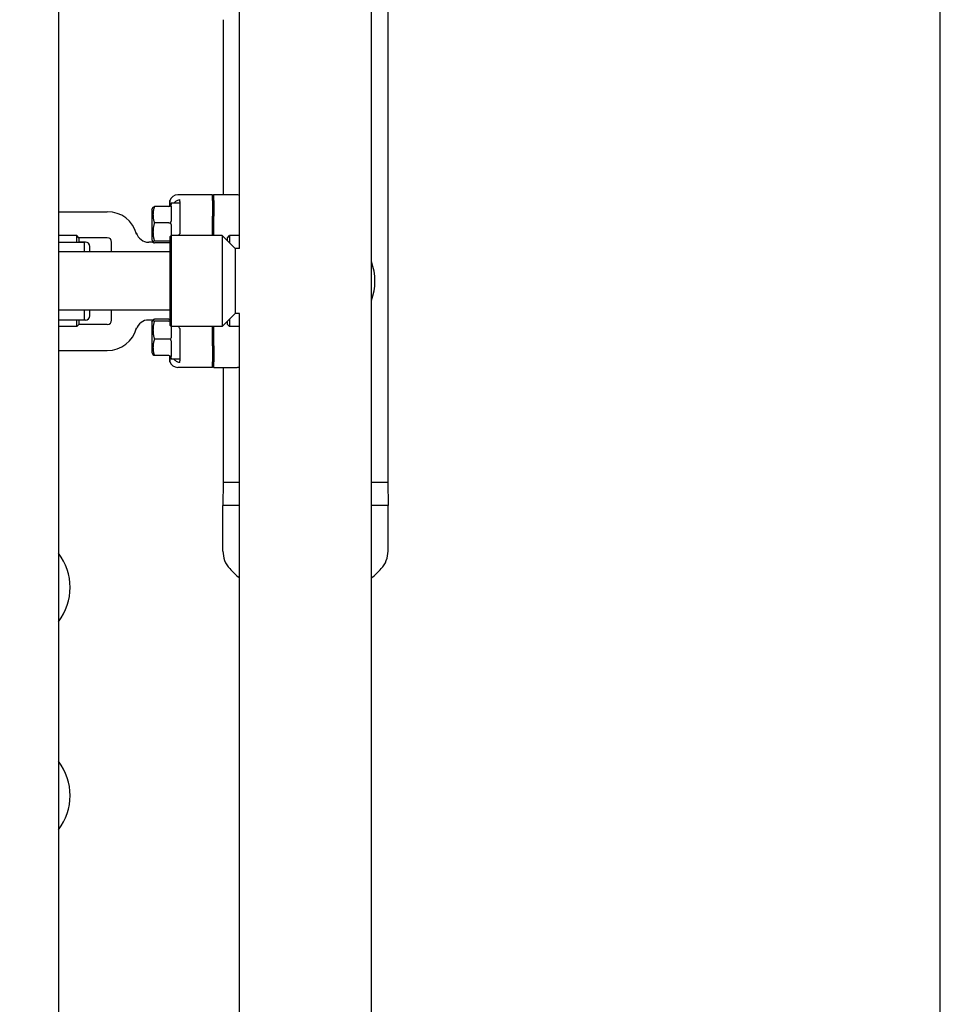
# Model space of a CAD drawing. Header units: inches. Extents: x 24 to 1128, y -69 to 748.
# Tile 334 of 656: x 456 to 469, y 653 to 667. Entities that reach past the tile are written whole.
import ezdxf

# ---------------------------------------------------------------- set-up
doc = ezdxf.new("R2010")
doc.units = ezdxf.units.IN
doc.header["$LTSCALE"] = 32
doc.header["$MEASUREMENT"] = 0
doc.layers.add('Dimension (ANSI)', color=7, linetype='Continuous', lineweight=25)
doc.layers.add('Visible (ANSI)', color=7, linetype='Continuous', lineweight=30)
doc.styles.add('Note Text (ANSI)', font='tahoma.ttf')
doc.dimstyles.new('SB Fraction-16 (ANSI)', dxfattribs={"dimscale": 32, "dimtxt": 0.125, "dimasz": 0.098425, "dimexe": 0.125, "dimexo": 0.0625, "dimgap": 0.031496, "dimtad": 0, "dimtih": 1, "dimtoh": 1, "dimdec": 4, "dimrnd": 1e-08, "dimzin": 0, "dimdsep": 46, "dimlunit": 5, "dimtxsty": 'Note Text (ANSI)', "dimcen": 0.09, "dimdle": 0.393701, "dimclrd": 256, "dimclre": 256, "dimclrt": 256, "dimadec": 0, "dimazin": 3, "dimtfac": 0.96, "dimtofl": 0, "dimtmove": 0, "dimatfit": 3, "dimfxl": 1, "dimfrac": 2, "dimtolj": 1, "dimtzin": 12, "dimlwd": -1, "dimlwe": -1, "dimarcsym": 0})

# ---------------------------------------------------------------- blocks, each defined once
blk = doc.blocks.new('*D18')
at = {"layer": 'Defpoints', "color": 0, "transparency": 16777216}
for p in [(468.781, 692.669), (316.974, 544.669), (468.781, 544.669)]:
    blk.add_point(p, dxfattribs=at)
at = {"layer": 'Dimension (ANSI)', "transparency": 16777216}
for p, q in [((466.781, 692.669), (312.974, 692.669)), ((316.974, 689.519), (316.974, 626.768)), ((316.974, 547.818), (316.974, 620.569)), ((466.781, 544.669), (312.974, 544.669))]:
    blk.add_line(p, q, dxfattribs=at)
for points in [[(316.449, 689.519), (317.499, 689.519), (316.974, 692.669)], [(316.449, 547.818), (317.499, 547.818), (316.974, 544.669)]]:
    blk.add_solid(points, dxfattribs=at)
at = {"layer": 'Dimension (ANSI)', "transparency": 16777216, "insert": (312.872, 625.76), "char_height": 4, "attachment_point": 1, "style": 'Note Text (ANSI)'}
blk.add_mtext('\\A1;148', dxfattribs=at)

msp = doc.modelspace()

# ---------------------------------------------------------------- linework, layer by layer
at = {"layer": 'Visible (ANSI)'}
for p, q in [((468.78063, 544.66853), (468.78063, 692.66853)), ((456.07792, 681.59815), (456.07792, 640.98303)), ((458.68542, 663.81654), (458.68542, 681.06625)), ((460.58542, 652.41029), (460.58542, 681.06647)), ((460.82292, 681.05879), (460.82292, 660.45061)), ((458.44792, 667.11529), (458.44792, 664.59154)), ((458.29792, 664.59154), (457.79744, 664.59154)), ((458.31354, 664.59154), (458.29792, 664.57586)), ((458.29792, 664.50976), (458.29792, 664.59154)), ((458.31354, 664.50976), (458.31354, 664.59154)), ((458.63702, 664.59154), (458.31354, 664.59154)), ((457.68056, 664.42533), (457.68056, 664.51007)), ((457.69792, 664.47279), (457.69792, 664.45234)), ((457.82292, 664.47279), (457.69792, 664.47279)), ((457.69792, 664.43319), (457.69792, 664.21003)), ((457.82292, 664.49588), (457.82292, 664.52307)), ((457.82292, 664.49588), (457.82292, 664.44181)), ((458.29792, 664.50976), (458.29792, 664.2825)), ((458.31354, 664.50976), (458.31354, 664.2825)), ((456.07792, 664.34779), (456.78042, 664.34779)), ((457.42292, 664.37904), (457.43902, 664.41125)), ((457.42292, 664.37904), (457.42292, 663.94154)), ((457.66667, 664.42192), (457.45788, 664.42192)), ((457.82292, 664.42637), (457.82292, 664.28035)), ((457.66667, 664.18545), (457.45788, 664.18545)), ((457.69792, 664.16488), (457.69792, 664.00092)), ((458.29792, 664.00404), (458.29792, 664.2825)), ((458.31354, 664.00404), (458.31354, 664.2825)), ((456.33917, 664.00404), (456.07792, 664.00404)), ((456.33917, 663.90779), (456.33917, 664.00404)), ((456.37042, 663.97279), (456.33917, 664.00404)), ((457.68542, 663.98842), (457.70104, 664.00404)), ((458.43542, 664.00404), (457.70104, 664.00404)), ((457.70104, 664.00404), (457.70104, 662.69154)), ((458.43542, 664.00404), (458.43542, 662.69154)), ((458.62292, 663.81654), (458.43542, 664.00404)), ((458.51042, 663.97279), (458.54167, 664.00404)), ((458.54167, 664.00404), (458.54167, 663.89779)), ((458.68542, 664.00404), (458.54167, 664.00404)), ((456.07792, 663.90779), (456.45292, 663.90779)), ((456.37042, 663.97279), (456.37042, 663.90779)), ((456.78042, 663.97279), (456.37042, 663.97279)), ((456.4666, 663.91029), (456.37042, 663.91029)), ((456.45292, 663.76779), (456.45292, 663.90779)), ((456.84292, 663.76779), (456.84292, 663.91029)), ((457.43056, 663.90861), (457.37715, 663.90861)), ((457.42292, 663.94154), (457.43902, 663.90934)), ((457.66667, 663.92382), (457.45788, 663.92382)), ((457.66667, 663.89866), (457.45788, 663.89866)), ((457.68542, 662.70717), (457.68542, 663.98842)), ((458.51042, 663.92904), (458.51042, 663.97279)), ((457.68542, 663.76779), (456.07792, 663.76779)), ((456.5291, 663.76779), (456.5291, 663.84779)), ((458.62292, 663.81654), (458.62292, 662.87904)), ((458.68542, 663.81654), (458.62292, 663.81654)), ((457.68542, 662.92779), (456.07792, 662.92779)), ((456.45292, 662.78779), (456.45292, 662.92779)), ((456.5291, 662.84779), (456.5291, 662.92779)), ((456.84292, 662.78529), (456.84292, 662.92779)), ((458.62292, 662.87904), (458.43542, 662.69154)), ((458.68542, 662.87904), (458.62292, 662.87904)), ((458.68542, 652.41029), (458.68542, 662.87904)), ((456.07792, 662.78779), (456.45292, 662.78779)), ((456.33917, 662.69154), (456.33917, 662.78779)), ((456.37042, 662.78779), (456.37042, 662.72279)), ((456.4666, 662.78529), (456.37042, 662.78529)), ((457.43056, 662.78697), (457.37715, 662.78697)), ((457.42292, 662.75404), (457.43902, 662.78625)), ((457.42292, 662.75404), (457.42292, 662.31654)), ((457.66667, 662.79692), (457.45788, 662.79692)), ((457.66667, 662.77176), (457.45788, 662.77176)), ((458.51042, 662.72279), (458.51042, 662.76654)), ((458.54167, 662.79779), (458.54167, 662.69154)), ((456.33917, 662.69154), (456.07792, 662.69154)), ((456.37042, 662.72279), (456.33917, 662.69154)), ((456.78042, 662.72279), (456.37042, 662.72279)), ((457.68542, 662.70717), (457.70104, 662.69154)), ((457.69792, 662.69467), (457.69792, 662.5307)), ((458.43542, 662.69154), (457.70104, 662.69154)), ((458.29792, 662.41308), (458.29792, 662.69154)), ((458.31354, 662.41308), (458.31354, 662.69154)), ((458.51042, 662.72279), (458.54167, 662.69154)), ((458.68542, 662.69154), (458.54167, 662.69154)), ((457.66667, 662.51013), (457.45788, 662.51013)), ((457.69792, 662.48555), (457.69792, 662.26239)), ((456.07792, 662.34779), (456.78042, 662.34779)), ((457.42292, 662.31654), (457.43902, 662.28434)), ((457.82292, 662.41524), (457.82292, 662.26921)), ((458.29792, 662.41308), (458.29792, 662.18582)), ((458.31354, 662.41308), (458.31354, 662.18582)), ((457.66667, 662.27366), (457.45788, 662.27366)), ((457.68056, 662.18551), (457.68056, 662.27025)), ((457.69792, 662.24324), (457.69792, 662.22279)), ((457.82292, 662.22279), (457.69792, 662.22279)), ((457.82292, 662.25377), (457.82292, 662.1997)), ((457.82292, 662.17251), (457.82292, 662.1997)), ((458.29792, 662.10404), (458.29792, 662.18582)), ((458.31354, 662.10404), (458.31354, 662.18582)), ((458.29792, 662.10404), (457.79744, 662.10404)), ((458.31354, 662.10404), (458.29792, 662.11973)), ((458.31354, 662.10404), (458.63702, 662.10404)), ((458.44792, 662.10404), (458.44792, 660.45061)), ((458.44792, 660.45061), (458.44542, 660.1123)), ((458.44792, 660.45061), (458.68542, 660.45061)), ((458.44792, 660.45061), (458.68542, 660.45061)), ((460.58542, 660.45061), (460.82292, 660.45061)), ((460.58542, 660.45061), (460.82292, 660.45061)), ((460.82292, 660.45061), (460.82542, 660.1123)), ((458.68542, 660.1123), (458.44542, 660.1123)), ((458.44542, 659.45656), (458.44542, 660.1123)), ((458.68542, 660.1123), (458.44542, 660.1123)), ((460.82542, 660.1123), (460.58542, 660.1123)), ((460.82542, 660.1123), (460.58542, 660.1123)), ((460.82542, 659.45656), (460.82542, 660.1123))]:
    msp.add_line(p, q, dxfattribs=at)
for centre, radius, start, end in [((456.78042, 663.91029), 0.4375, 15.01817, 90), ((457.37715, 664.09611), 0.1875, 197.296617, 270), ((456.4666, 663.84779), 0.0625, 0, 90), ((456.78042, 663.91029), 0.0625, 0, 90), ((457.43056, 664.15861), 0.25, 270, 272.01441), ((459.82292, 663.34779), 0.8125, 339.794776, 20.205224), ((456.4666, 662.84779), 0.0625, 270, 0), ((456.78042, 662.78529), 0.0625, 270, 0), ((457.37715, 662.59947), 0.1875, 90, 162.703383), ((457.43056, 662.53697), 0.25, 87.98559, 90), ((456.78042, 662.78529), 0.4375, 270, 344.98183), ((455.43292, 658.93279), 0.8125, 322.546318, 37.453682), ((458.82042, 659.45656), 0.375, 180, 222.481033), ((460.45042, 659.45656), 0.375, 317.518967, 0), ((459.63542, 660.20287), 1.48008, 222.481033, 230.069662), ((459.63542, 660.20287), 1.48008, 309.930338, 317.518967), ((455.43292, 655.93279), 0.8125, 322.546318, 37.453682)]:
    msp.add_arc(centre, radius, start, end, dxfattribs=at)
for centre, major_axis, ratio, start_param, end_param in [((457.7984, 664.46606), (-0.08906, 0.08906), 0.99243251, 5.50158524, 6.71403506), ((458.6371, 664.46606), (-0.01094, 0.125), 0.99616574, 5.79875333, 6.19625176), ((457.66667, 664.45462), (0, -0.0327), 0.95555331, 0, 1.22414955), ((457.66667, 664.1886), (0.03125, 0), 0.10063878, 4.71238898, 5.93653853), ((457.66667, 663.89426), (0.03125, 0), 0.94587531, 0.92729523, 1.57079633), ((457.66667, 663.86596), (0, 0.0327), 0.95555331, 5.63968421, 6.28318531), ((457.66667, 662.82962), (0, -0.0327), 0.95555331, 0, 0.6435011), ((457.66667, 662.80132), (0.03125, 0), 0.94587531, 4.71238898, 5.35589008), ((457.66667, 662.50699), (0.03125, 0), 0.10063878, 0.34664678, 1.57079633), ((457.66667, 662.24096), (0, 0.0327), 0.95555331, 5.05903576, 6.28318531), ((457.7984, 662.22952), (-0.08906, -0.08906), 0.99243251, 5.85233555, 7.06478537), ((458.6371, 662.22952), (-0.01094, -0.125), 0.99616574, 0.08693355, 0.48443198)]:
    msp.add_ellipse(centre, major_axis=major_axis, ratio=ratio, start_param=start_param, end_param=end_param, dxfattribs=at)
for points in [[(457.68056, 664.51007), (457.68056, 664.49043), (457.68339, 664.47031), (457.68817, 664.45177)], [(457.69606, 664.44351), (457.69743, 664.44673), (457.69792, 664.44977), (457.69792, 664.45234)], [(457.69792, 664.43319), (457.69792, 664.43671), (457.69743, 664.44029), (457.69606, 664.44351)], [(457.82292, 664.44181), (457.82269, 664.43684), (457.82269, 664.43168), (457.82292, 664.42637)], [(457.69606, 664.18753), (457.69743, 664.19512), (457.69792, 664.20289), (457.69792, 664.21003)], [(457.69792, 664.16488), (457.69792, 664.17211), (457.69743, 664.17993), (457.69606, 664.18753)], [(457.69606, 662.50805), (457.69743, 662.51565), (457.69792, 662.52347), (457.69792, 662.5307)], [(457.69792, 662.48555), (457.69792, 662.49269), (457.69743, 662.50046), (457.69606, 662.50805)], [(457.68817, 662.24382), (457.68339, 662.22528), (457.68056, 662.20516), (457.68056, 662.18551)], [(457.69606, 662.25207), (457.69743, 662.2553), (457.69792, 662.25887), (457.69792, 662.26239)], [(457.69792, 662.24324), (457.69792, 662.24581), (457.69743, 662.24885), (457.69606, 662.25207)], [(457.82292, 662.26921), (457.82269, 662.2639), (457.82269, 662.25874), (457.82292, 662.25377)]]:
    msp.add_open_spline(points, degree=3, dxfattribs=at)
for points, knots in [([(457.74052, 664.47279), (457.75048, 664.48632), (457.76325, 664.49721), (457.78923, 664.51266), (457.80547, 664.51928), (457.82292, 664.52307)], [0.723886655, 0.723886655, 0.723886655, 0.723886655, 0.911661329, 0.911661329, 1.08359589, 1.08359589, 1.08359589, 1.08359589]), ([(457.82292, 664.02919), (457.81895, 664.0235), (457.81526, 664.01784), (457.81021, 664.00969), (457.80852, 664.00688), (457.80685, 664.00404)], [1.3958264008, 1.3958264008, 1.3958264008, 1.3958264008, 1.4471762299, 1.4471762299, 1.4736069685, 1.4736069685, 1.4736069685, 1.4736069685]), ([(457.80685, 662.69154), (457.80848, 662.68875), (457.81014, 662.686), (457.81519, 662.67785), (457.81891, 662.67214), (457.82292, 662.66639)], [0.8777503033, 0.8777503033, 0.8777503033, 0.8777503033, 0.9036600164, 0.9036600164, 0.955506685, 0.955506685, 0.955506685, 0.955506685]), ([(457.82292, 662.17251), (457.80492, 662.17642), (457.78819, 662.18335), (457.76245, 662.19907), (457.75017, 662.20968), (457.74052, 662.22279)], [1.273393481, 1.273393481, 1.273393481, 1.273393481, 1.451341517, 1.451341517, 1.633134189, 1.633134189, 1.633134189, 1.633134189])]:
    msp.add_open_spline(points, degree=3, knots=knots, dxfattribs=at)
for points, weights in [([(457.45788, 664.42192), (457.4218, 664.30368), (457.45788, 664.18545)], [1.04422863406, 1.20577136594, 1.04422863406]), ([(457.43902, 664.41125), (457.4415, 664.41621), (457.45788, 664.42192)], [1.12285543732, 1.11183872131, 1.04422863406]), ([(457.45788, 664.18545), (457.4218, 664.05464), (457.45788, 663.92382)], [1.04422863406, 1.20577136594, 1.04422863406]), ([(457.82292, 664.28035), (457.82292, 664.15404), (457.82292, 664.02919)], [0.999993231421, 0.999912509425, 0.999914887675]), ([(457.45788, 663.92382), (457.4218, 663.91124), (457.45788, 663.89866)], [1.04422863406, 1.20577136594, 1.04422863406]), ([(457.45788, 662.79692), (457.4218, 662.78434), (457.45788, 662.77176)], [1.04422863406, 1.20577136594, 1.04422863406]), ([(457.45788, 662.77176), (457.4218, 662.64095), (457.45788, 662.51013)], [1.04422863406, 1.20577136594, 1.04422863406]), ([(457.82292, 662.66639), (457.82292, 662.54154), (457.82292, 662.41524)], [0.999914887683, 0.999912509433, 0.999993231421]), ([(457.45788, 662.51013), (457.4218, 662.3919), (457.45788, 662.27366)], [1.04422863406, 1.20577136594, 1.04422863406]), ([(457.45788, 662.27366), (457.4415, 662.27937), (457.43902, 662.28434)], [1.04422863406, 1.11183872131, 1.12285543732])]:
    msp.add_rational_spline(points, weights, degree=2, dxfattribs=at)

# ---------------------------------------------------------------- dimensions: what is measured, and where the dimension line sits
at = {"layer": 'Dimension (ANSI)'}
dim = msp.add_linear_dim(base=(316.97435, 544.66853), p1=(468.78063, 692.66853), p2=(468.78063, 544.66853), angle=90, dimstyle='SB Fraction-16 (ANSI)', override={"dimgap": 0.031496, "dimdec": 4, "dimtol": 0, "dimlim": 0, "dimtp": 0, "dimtm": 0, "dimtdec": 2, "dimatfit": 1}, dxfattribs=at)
dim.commit()
dim.dimension.update_dxf_attribs({"geometry": '*D18', "text_midpoint": (316.97435, 623.66853), "dimtype": 160})

doc.saveas('drawing.dxf')
